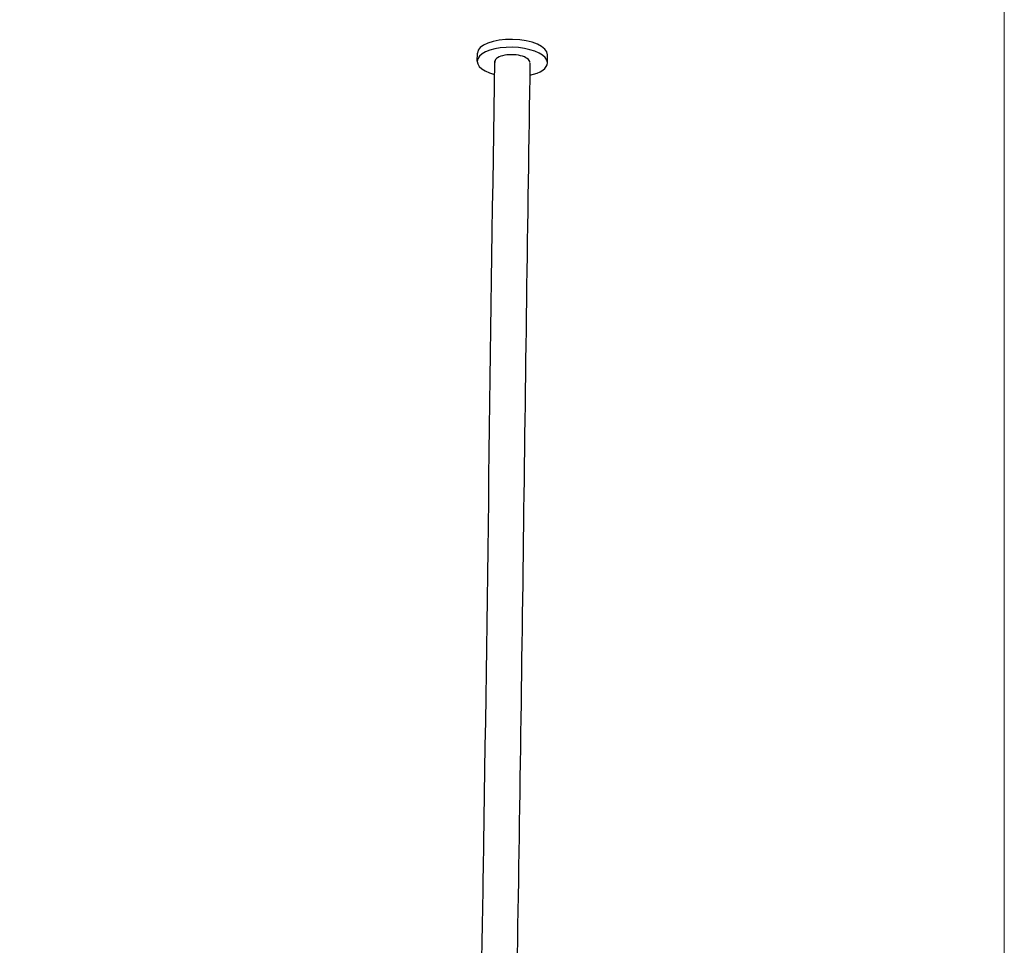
# Model space of a CAD drawing. Extents: x 1 to 669, y 0 to 417.
# Tile 272 of 297: x 546.77 to 550.27, y 272.67 to 275.97. Entities that reach past the tile are written whole.
import ezdxf

# ---------------------------------------------------------------- set-up
doc = ezdxf.new("R2010")
doc.units = 0
doc.header["$LTSCALE"] = 12
doc.header["$MEASUREMENT"] = 0
doc.linetypes.add('C', pattern=[2, 1.25, -0.25, 0.25, -0.25])
doc.layers.add('C', color=4, linetype='C', lineweight=13)
doc.layers.add('D', color=2, linetype='CONTINUOUS')
doc.layers.add('X', color=1, linetype='CONTINUOUS')
doc.styles.get("Standard").update_dxf_attribs({"font": 'SIMPLEX.SHX', "width": 0.875})
doc.dimstyles.new('STANDARD$0', dxfattribs={"dimscale": 32, "dimtxt": 0.09375, "dimasz": 0.0625, "dimexe": 0.03125, "dimexo": 0.03125, "dimgap": 0.03125, "dimtad": 1, "dimtih": 1, "dimtoh": 1, "dimdec": 4, "dimzin": 12, "dimdsep": 46, "dimlunit": 5, "dimtxsty": 'Standard', "dimcen": -0.03125, "dimclrd": 256, "dimclre": 256, "dimclrt": 256, "dimadec": 0, "dimazin": 0, "dimtfac": 0.875, "dimtdec": 4, "dimtofl": 0, "dimtmove": 0, "dimatfit": 3, "dimfxl": 1, "dimtolj": 1, "dimtzin": 12, "dimlwd": 13, "dimlwe": 13, "dimarcsym": 0})

# ---------------------------------------------------------------- blocks, each defined once
blk = doc.blocks.new('*D69')
at = {"layer": 'D', "lineweight": 13, "transparency": 16777216}
for p, q in [((513.7662, 249.6833), (513.7662, 296.3226)), ((550.2712, 280.3418), (550.2712, 296.3226)), ((548.2712, 295.3226), (515.7662, 295.3226))]:
    blk.add_line(p, q, dxfattribs=at)
at = {"layer": 'D', "transparency": 16777216}
for points in [[(515.7662, 295.6559), (515.7662, 294.9892), (513.7662, 295.3226)], [(548.2712, 295.6559), (548.2712, 294.9892), (550.2712, 295.3226)]]:
    blk.add_solid(points, dxfattribs=at)
at = {"layer": 'D', "transparency": 16777216, "insert": (531.2198, 299.8851), "char_height": 3, "attachment_point": 5}
blk.add_mtext('\\A1;36{\\H0.875x;\\S1/2;}{}{\\C2;%%p1/2}', dxfattribs=at)

msp = doc.modelspace()

# ---------------------------------------------------------------- linework, layer by layer
at = {"layer": 'C'}
msp.add_line((550.27125, 279.34178), (550.27125, 163.42201), dxfattribs=at)
at = {"layer": 'X'}
for p, q in [((548.39494, 275.81844), (548.39566, 275.84678)), ((548.64485, 275.81206), (548.64558, 275.8404))]:
    msp.add_line(p, q, dxfattribs=at)
for centre, major_axis, start_param, end_param in [((548.52062, 275.84359), (0.12496, -0.00319), 0.0146257, 3.1415927), ((548.51989, 275.81525), (0.12496, -0.00319), 0.0146257, 4.1953438), ((548.51989, 275.81525), (0.06248, -0.00159), 0.0223769, 3.2385415), ((548.52062, 275.84359), (0.12496, -0.00319), 0, 0.0146257), ((548.51989, 275.81525), (0.12496, -0.00319), -1.0406387, 0.0146257)]:
    msp.add_ellipse(centre, major_axis=major_axis, ratio=0.4209468, start_param=start_param, end_param=end_param, dxfattribs=at)
for points, knots in [([(548.39461, 270.45547), (548.39459, 270.51998), (548.39455, 270.58448), (548.39437, 270.76603), (548.39411, 270.88302), (548.39327, 271.35591), (548.39598, 271.71845), (548.40729, 272.38421), (548.4135, 272.70607), (548.43297, 273.95584), (548.44303, 274.899), (548.45772, 275.81917)], [9.6958807, 9.6958807, 9.6958807, 9.6958807, 9.8894109, 9.8894109, 10.240625, 10.240625, 11.308796, 11.308796, 12.3313285, 12.3313285, 15.2061804, 15.2061804, 15.2061804, 15.2061804]), ([(548.58261, 275.81175), (548.56475, 274.69143), (548.55359, 273.53584), (548.52827, 272.14517), (548.5227, 271.86118), (548.51813, 271.32822), (548.51875, 271.08442), (548.51945, 270.71426), (548.51957, 270.58488), (548.5196, 270.45547)], [0.0316123, 0.0316123, 0.0316123, 0.0316123, 3.5314733, 3.5314733, 4.4268541, 4.4268541, 5.1498, 5.1498, 5.5379979, 5.5379979, 5.5379979, 5.5379979])]:
    msp.add_open_spline(points, degree=3, knots=knots, dxfattribs=at)

# ---------------------------------------------------------------- dimensions: what is measured, and where the dimension line sits
at = {"layer": 'D'}
dim = msp.add_linear_dim(base=(513.76619, 295.32258), p1=(550.27125, 279.34178), p2=(513.76619, 248.68326), text='<>{}{\\C2;%%p1/2}', dimstyle='STANDARD$0', override={"dimdec": 1, "dimtp": 0.5, "dimtm": 0.5, "dimarcsym": 1}, dxfattribs=at)
dim.commit()
dim.dimension.update_dxf_attribs({"geometry": '*D69', "text_midpoint": (531.21977, 295.32258), "dimtype": 160})

doc.saveas('drawing.dxf')
